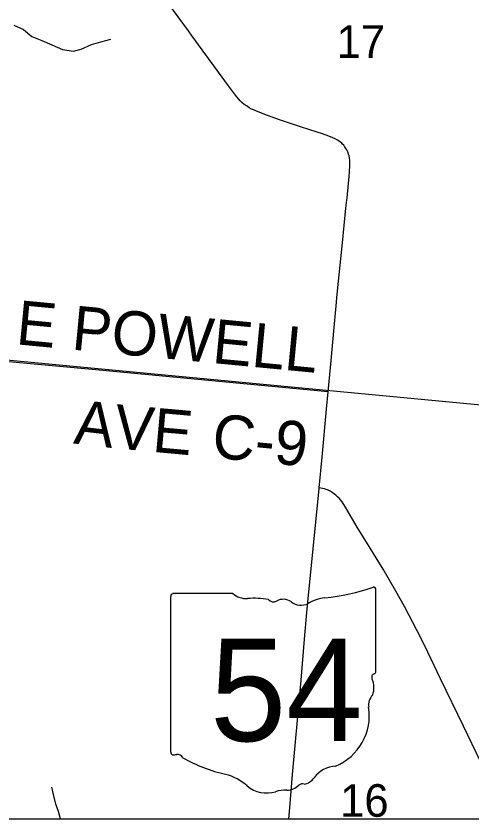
# Model space of a CAD drawing. Extents: x 0 to 1067, y 0 to 440.
# Drawn here: x 802.698 to 803.284, y 350.802 to 351.834 of the extents above; entities that cross this region are included whole.
import ezdxf

# ---------------------------------------------------------------- set-up
doc = ezdxf.new("R2010")
doc.units = 0
for name, color, linetype in [('GM_X_County_Road', 7, 'Continuous'), ('GM_X_County_Road_Text', 7, 'Continuous'), ('GM_X_Minor_River', 7, 'Continuous'), ('GM_X_Section', 7, 'Continuous'), ('GM_X_Section_Text', 7, 'Continuous'), ('GM_X_State_Location', 7, 'Continuous'), ('GM_X_State_Route', 7, 'Continuous'), ('GM_X_State_Shield', 7, 'Continuous'), ('GM_X_Township_Road', 7, 'Continuous'), ('GM_X_US_Shield', 7, 'Continuous')]:
    doc.layers.add(name, color=color, linetype=linetype)

msp = doc.modelspace()

# ---------------------------------------------------------------- linework, layer by layer
at = {"layer": 'GM_X_County_Road'}
for points in [[(803.0994, 351.3509), (802.7961, 351.3796), (802.6045, 351.3971)], [(803.0877, 351.2274), (803.0917, 351.2668), (803.0974, 351.3285), (803.0994, 351.3509)], [(803.2951, 350.876), (803.2732, 350.9213), (803.2437, 350.9823), (803.223, 351.0254), (803.2138, 351.0437), (803.1974, 351.0751), (803.1865, 351.0946), (803.1699, 351.123), (803.1521, 351.1522), (803.1368, 351.1771), (803.1217, 351.2028), (803.1172, 351.2094), (803.1151, 351.2122), (803.1134, 351.2141), (803.1115, 351.2161), (803.1094, 351.2179), (803.1075, 351.2194), (803.1047, 351.2214), (803.102, 351.2231), (803.1002, 351.224), (803.0986, 351.2248), (803.0967, 351.2255), (803.0948, 351.2261), (803.092, 351.2267), (803.0877, 351.2274)]]:
    msp.add_lwpolyline(points, dxfattribs=at)
at = {"layer": 'GM_X_Minor_River'}
for points in [[(802.6955, 351.8221), (802.7079, 351.8163), (802.7185, 351.8075), (802.7313, 351.8021), (802.7441, 351.7967), (802.7577, 351.7909), (802.772, 351.7885), (802.7819, 351.7911), (802.7952, 351.797), (802.8073, 351.8004), (802.8202, 351.8041)], [(802.7555, 350.8021), (802.7526, 350.8115), (802.7493, 350.821), (802.7463, 350.8335), (802.7442, 350.843)]]:
    msp.add_lwpolyline(points, dxfattribs=at)
at = {"layer": 'GM_X_Section'}
msp.add_lwpolyline([(802.6931, 352.4236), (803.6983, 352.312), (803.5984, 351.3051), (802.5998, 351.3996)], close=True, dxfattribs=at)
at = {"layer": 'GM_X_State_Route'}
msp.add_line((803.0876, 351.2264), (803.0877, 351.2274), dxfattribs=at)
for points in [[(803.12, 351.667), (803.1195, 351.6676), (803.1179, 351.6693), (803.1168, 351.6703), (803.1135, 351.6729), (803.1114, 351.6744), (803.1085, 351.676), (803.1055, 351.6773), (803.1002, 351.6794), (803.0923, 351.6822), (803.0851, 351.6847), (803.064, 351.6914), (803.0381, 351.7), (803.0215, 351.7058), (803.0094, 351.7105), (803.0035, 351.713), (803.0009, 351.7142), (802.998, 351.7158), (802.9951, 351.7178), (802.9916, 351.7201), (802.9886, 351.7226), (802.9863, 351.7249), (802.9803, 351.7319), (802.9712, 351.7441), (802.9246, 351.8079), (802.92, 351.8145), (802.8801, 351.8689)], [(803.1243, 351.6048), (803.1264, 351.6277), (803.1267, 351.6335), (803.1271, 351.6418), (803.1271, 351.6458), (803.1271, 351.6485), (803.1268, 351.6512), (803.1263, 351.6539), (803.1257, 351.6561), (803.1246, 351.6591), (803.1233, 351.6619), (803.1222, 351.6637), (803.121, 351.6657), (803.1205, 351.6663), (803.12, 351.667)], [(803.1106, 351.4722), (803.1128, 351.4929), (803.1176, 351.5423), (803.1221, 351.5868), (803.1242, 351.6038), (803.1243, 351.6048)], [(803.0994, 351.3509), (803.1027, 351.3863), (803.1062, 351.424), (803.11, 351.4661), (803.1106, 351.4722)], [(803.0877, 351.2274), (803.0917, 351.2668), (803.0974, 351.3285), (803.0994, 351.3509)], [(803.0488, 350.8021), (803.05, 350.8165), (803.0537, 350.8592), (803.0577, 350.9057), (803.0621, 350.952), (803.0646, 350.9805), (803.069, 351.0332), (803.0721, 351.0672), (803.0741, 351.0895), (803.0876, 351.2264)]]:
    msp.add_lwpolyline(points, dxfattribs=at)
at = {"layer": 'GM_X_State_Shield'}
for p, q in [((803.1606, 350.9918), (803.1606, 351.0965)), ((802.8969, 351.0881), (802.8969, 350.888)), ((802.9768, 351.0916), (802.8995, 351.0916)), ((803.1606, 350.9919), (803.1606, 350.9918))]:
    msp.add_line(p, q, dxfattribs=at)
for centre, radius, start, end in [((803.0667, 351.3644), 0.2796, 275.8445, 288.9065), ((803.1577, 351.097), 0.00294, 351.8621, 97.738), ((802.9, 351.0885), 0.00305, 98.1301, 188.1301), ((802.9951, 351.1148), 0.0296, 231.6195, 271.1119), ((803.005, 350.9792), 0.1064, 80.4867, 94.9883), ((803.1023, 351.0304), 0.0563, 97.3462, 120.7689), ((803.0291, 351.0896), 0.00855, 219.7921, 297.1024), ((803.0417, 351.0665), 0.0178, 54.4667, 119.1411), ((803.0646, 351.0982), 0.0214, 233.8562, 294.8282), ((803.1575, 350.9914), 0.00314, 289.6038, 7.7341), ((803.1599, 350.9842), 0.00454, 107.944, 210.337), ((803.131, 350.9709), 0.0273, 340.033, 23.6496), ((803.1711, 350.948), 0.0198, 136.8065, 186.9296), ((803.0823, 350.9347), 0.0699, 292.3089, 8.9858), ((802.9, 350.8876), 0.00308, 171.9584, 258.3066), ((802.9005, 350.908), 0.0235, 267.339, 280.6039), ((802.9053, 350.8765), 0.00848, 29.7484, 93.2717), ((803.0123, 351.0563), 0.2019, 240.4129, 257.1985), ((803.1118, 350.8318), 0.0383, 94.4031, 142.5768), ((802.9521, 350.7981), 0.0632, 47.1842, 75.836), ((803.0633, 350.8686), 0.0226, 282.8732, 323.2771), ((803.0205, 350.8755), 0.0401, 230.7004, 286.2918), ((803.0436, 350.8063), 0.0329, 85.6951, 111.2099), ((803.0465, 350.8605), 0.0214, 268.777, 315.5493), ((803.0659, 350.8411), 0.00601, 65.7517, 132.6484)]:
    msp.add_arc(centre, radius, start, end, dxfattribs=at)
at = {"layer": 'GM_X_Township_Road'}
msp.add_lwpolyline([(799.4572, 350.8021), (804.8401, 350.8021), (804.8401, 353.205), (804.2178, 353.2689), (803.2927, 353.3636)], dxfattribs=at)
at = {"layer": 'GM_X_US_Shield'}
msp.add_lwpolyline([(802.5487, 350.8021), (803.5544, 350.8021), (803.5984, 351.3051), (802.5998, 351.3996)], close=True, dxfattribs=at)

# ---------------------------------------------------------------- texts
at = {"layer": 'GM_X_County_Road_Text'}
for s, height, rotation, p in [('E POWELL', 0.05682, 354.5535, (802.697, 351.4121)), ('A', 0.0568, 353.2306, (802.7711, 351.2846)), ('V', 0.0568, 354.7722, (802.8224, 351.2785)), ('E', 0.0568, 354.8554, (802.8722, 351.2739)), ('C-9', 0.05682, 354.472, (802.9486, 351.2666))]:
    msp.add_text(s, height=height, rotation=rotation, dxfattribs=at).set_placement(p)
at = {"layer": 'GM_X_Section_Text'}
for s, p in [('17', (803.1102, 351.78)), ('16', (803.1148, 350.8049))]:
    msp.add_text(s, height=0.04186, rotation=0, dxfattribs=at).set_placement(p)
at = {"layer": 'GM_X_State_Location'}
for s in ['s', 'r']:
    msp.add_text(s, height=0.000189, dxfattribs=at).set_placement((803.0258, 350.9748))
msp.add_text('54', height=0.000189, rotation=0, dxfattribs=at).set_placement((802.9781, 350.961))
at = {"layer": 'GM_X_State_Shield'}
msp.add_text('54', height=0.13184, dxfattribs=at).set_placement((802.9475, 350.9021))

doc.saveas('drawing.dxf')
